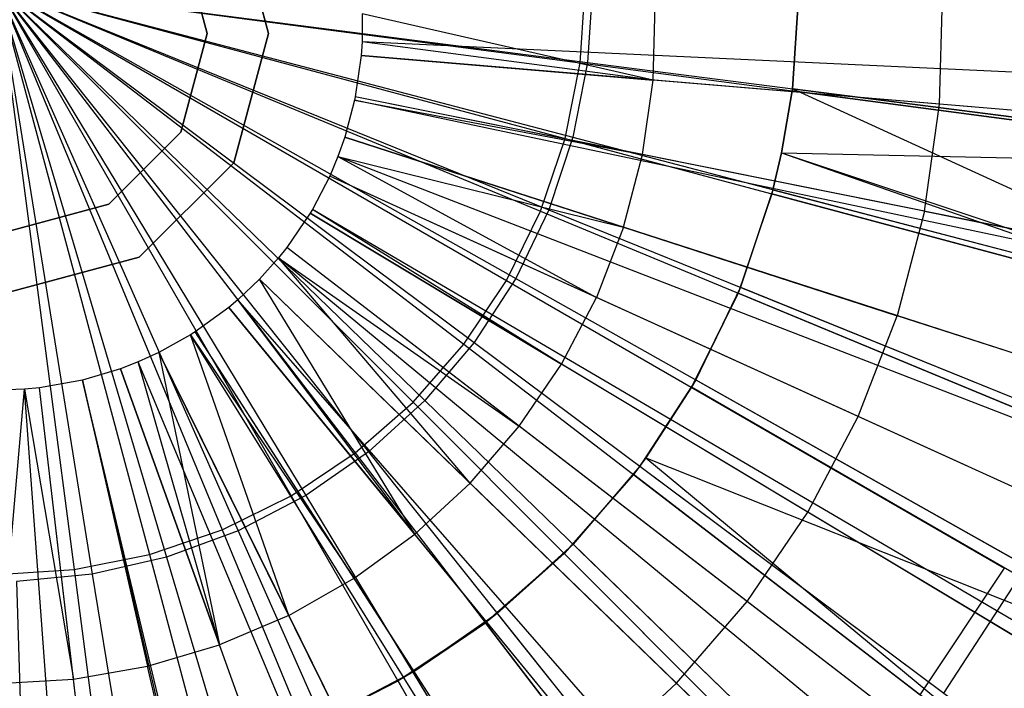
# Model space of a CAD drawing. Extents: x 0.2 to 40.1, y -6.7 to 6.7.
# Tile 402 of 516: x 26.892 to 27.375, y 3.104 to 3.432. Entities that reach past the tile are written whole.
import ezdxf

# ---------------------------------------------------------------- set-up
doc = ezdxf.new("R2010")
doc.units = 0
doc.header["$MEASUREMENT"] = 0
doc.layers.get('0').update_dxf_attribs({"color": 13, "linetype": 'CONTINUOUS'})

# ---------------------------------------------------------------- blocks, each defined once
blk = doc.blocks.new('SNOWBALL_XIV_PM3_STL')
at = {"color": 0}
for p, q in [((27.01386, 3.4252, 50.87138), (26.99688, 3.48858, 50.87138)), ((26.99688, 3.48858, 50.91075), (27.01386, 3.4252, 50.91075)), ((26.99688, 3.48858, 50.91075), (27.01386, 3.4252, 50.91075)), ((27.01386, 3.4252, 50.87138), (26.99688, 3.48858, 50.87138)), ((26.97085, 3.47356, 50.90542), (26.98381, 3.4252, 50.90542)), ((26.98381, 3.4252, 5.24056), (26.97085, 3.47356, 5.24056)), ((26.98381, 3.4252, 5.24056), (26.97085, 3.47356, 5.24056)), ((26.97085, 3.47356, 50.90542), (26.98381, 3.4252, 50.90542)), ((26.88081, 3.44834, 0.56005), (26.95546, 3.16972, 0.59193)), ((26.88081, 3.44834, 0.56005), (26.99119, 3.18185, 0.59193)), ((26.88081, 3.44834, 0.56005), (26.99119, 3.18185, 0.59193)), ((26.88081, 3.44834, 0.56005), (27.02503, 3.19854, 0.59193)), ((26.88081, 3.44834, 0.56005), (26.91846, 3.16236, 0.59193)), ((26.88081, 3.44834, 0.56005), (26.95546, 3.16972, 0.59193)), ((26.88081, 3.44834, 0.56005), (26.91846, 3.16236, 0.59193)), ((26.88081, 3.44834, 0.56005), (27.02503, 3.19854, 0.59193)), ((26.88081, 3.44834, 0.56005), (27.0564, 3.2195, 0.59193)), ((26.88081, 3.44834, 0.56005), (27.08477, 3.24438, 0.59193)), ((26.88081, 3.44834, 0.56005), (27.10965, 3.27275, 0.59193)), ((26.88081, 3.44834, 0.56005), (27.16679, 3.41069, 0.59193)), ((26.88081, 3.44834, 0.56005), (27.15942, 3.37369, 0.59193)), ((26.88081, 3.44834, 0.56005), (27.16679, 3.41069, 0.59193)), ((26.88081, 3.44834, 0.56005), (27.1473, 3.33796, 0.59193)), ((26.88081, 3.44834, 0.56005), (27.15942, 3.37369, 0.59193)), ((26.88081, 3.44834, 0.56005), (27.13061, 3.30412, 0.59193)), ((26.88081, 3.44834, 0.56005), (27.1473, 3.33796, 0.59193)), ((26.88081, 3.44834, 0.56005), (27.10965, 3.27275, 0.59193)), ((26.88081, 3.44834, 0.56005), (27.13061, 3.30412, 0.59193)), ((26.88081, 3.44834, 0.56005), (27.0564, 3.2195, 0.59193)), ((26.88081, 3.44834, 0.56005), (27.08477, 3.24438, 0.59193)), ((26.88081, 3.44834, 0.52068), (27.11482, 3.2737, 0.5388)), ((26.88081, 3.44834, 0.52068), (27.13523, 3.30506, 0.5388)), ((26.88081, 3.44834, 0.52068), (27.13523, 3.30506, 0.5388)), ((26.88081, 3.44834, 0.52068), (27.15146, 3.33877, 0.5388)), ((26.88081, 3.44834, 0.52068), (27.06286, 3.22005, 0.5388)), ((26.88081, 3.44834, 0.52068), (27.09056, 3.24521, 0.5388)), ((26.88081, 3.44834, 0.52068), (26.92741, 3.16009, 0.5388)), ((26.88081, 3.44834, 0.52068), (27.09056, 3.24521, 0.5388)), ((26.88081, 3.44834, 0.52068), (27.11482, 3.2737, 0.5388)), ((26.88081, 3.44834, 0.52068), (27.16325, 3.37428, 0.5388)), ((26.88081, 3.44834, 0.52068), (27.1704, 3.411, 0.5388)), ((26.88081, 3.44834, 0.52068), (26.96389, 3.16842, 0.5388)), ((26.88081, 3.44834, 0.52068), (26.999, 3.18134, 0.5388)), ((26.88081, 3.44834, 0.52068), (27.15146, 3.33877, 0.5388)), ((26.88081, 3.44834, 0.52068), (27.16325, 3.37428, 0.5388)), ((26.88081, 3.44834, 0.52068), (26.92741, 3.16009, 0.5388)), ((26.88081, 3.44834, 0.52068), (26.96389, 3.16842, 0.5388)), ((26.88081, 3.44834, 0.52068), (26.999, 3.18134, 0.5388)), ((26.88081, 3.44834, 0.52068), (27.03217, 3.19865, 0.5388)), ((26.88081, 3.44834, 0.52068), (27.1704, 3.411, 0.5388)), ((26.88081, 3.44834, 0.52068), (27.03217, 3.19865, 0.5388)), ((26.88081, 3.44834, 0.52068), (27.06286, 3.22005, 0.5388)), ((27.16679, 3.41069, 0.59193), (27.16925, 3.44834, 0.59193)), ((27.16679, 3.41069, 0.59193), (27.16925, 3.44834, 0.59193)), ((27.1728, 3.44834, 0.5388), (27.1704, 3.411, 0.5388)), ((27.1728, 3.44834, 0.5388), (27.1704, 3.411, 0.5388)), ((27.27416, 3.44834, 5.1478), (27.27079, 3.397, 5.1478)), ((27.27416, 3.44834, 5.1478), (27.27079, 3.397, 5.1478)), ((27.27093, 3.39804, 5.21211), (27.27416, 3.44834, 5.1478)), ((27.27416, 3.44834, 5.21211), (27.27093, 3.39804, 5.21211)), ((27.27093, 3.39804, 5.21211), (27.27416, 3.44834, 5.1478)), ((27.27416, 3.44834, 5.21211), (27.27093, 3.39804, 5.21211)), ((27.34312, 3.39045, 5.25512), (27.34455, 3.4434, 5.25512)), ((27.34312, 3.39045, 5.25512), (27.34455, 3.4434, 5.25512)), ((27.05986, 3.43478, 5.31579), (27.05974, 3.42101, 5.31579)), ((27.05986, 3.43478, 5.31579), (27.05974, 3.42101, 5.31579)), ((27.20256, 3.40228, 5.28933), (27.05986, 3.43478, 5.31579)), ((27.20256, 3.40228, 5.28933), (27.05986, 3.43478, 5.31579)), ((27.20256, 3.40228, 5.28933), (27.20355, 3.43913, 5.28933)), ((27.20256, 3.40228, 5.28933), (27.20355, 3.43913, 5.28933)), ((26.97085, 3.37684, 5.24056), (26.98381, 3.4252, 5.24056)), ((26.98381, 3.4252, 50.90542), (26.97085, 3.37684, 50.90542)), ((26.97085, 3.37684, 5.24056), (26.98381, 3.4252, 5.24056)), ((26.98381, 3.4252, 50.90542), (26.97085, 3.37684, 50.90542)), ((26.98381, 3.4252, 5.24056), (26.98381, 3.4252, 50.90542)), ((26.98381, 3.4252, 5.24056), (26.98381, 3.4252, 50.90542)), ((26.99688, 3.36181, 50.87138), (27.01386, 3.4252, 50.87138)), ((27.01386, 3.4252, 50.91075), (26.99688, 3.36181, 50.91075)), ((27.01386, 3.4252, 50.91075), (26.99688, 3.36181, 50.91075)), ((26.99688, 3.36181, 50.87138), (27.01386, 3.4252, 50.87138)), ((27.01386, 3.4252, 50.87138), (27.01386, 3.4252, 50.91075)), ((27.01386, 3.4252, 50.87138), (27.01386, 3.4252, 50.91075)), ((27.05974, 3.42101, 5.31579), (27.05931, 3.41434, 5.31579)), ((27.05974, 3.42101, 5.31579), (27.05931, 3.41434, 5.31579)), ((27.20256, 3.40228, 5.28933), (27.05974, 3.42101, 5.31579)), ((27.20256, 3.40228, 5.28933), (27.05974, 3.42101, 5.31579)), ((27.76567, 3.38807, 5.09925), (27.05974, 3.42101, 5.31579)), ((27.76567, 3.38807, 5.09925), (27.05974, 3.42101, 5.31579)), ((27.05931, 3.41434, 5.31579), (27.05643, 3.39409, 5.31579)), ((27.05931, 3.41434, 5.31579), (27.05643, 3.39409, 5.31579)), ((27.05931, 3.41434, 5.31579), (27.20256, 3.40228, 5.28933)), ((27.05931, 3.41434, 5.31579), (27.20256, 3.40228, 5.28933)), ((27.76351, 3.35506, 5.09925), (27.05931, 3.41434, 5.31579)), ((27.76351, 3.35506, 5.09925), (27.05931, 3.41434, 5.31579)), ((27.15942, 3.37369, 0.59193), (27.16679, 3.41069, 0.59193)), ((27.15942, 3.37369, 0.59193), (27.16679, 3.41069, 0.59193)), ((27.1704, 3.411, 0.5388), (27.16325, 3.37428, 0.5388)), ((27.1704, 3.411, 0.5388), (27.16325, 3.37428, 0.5388)), ((27.16679, 3.41069, 0.59193), (27.44659, 3.37386, 0.65953)), ((27.16679, 3.41069, 0.59193), (27.44659, 3.37386, 0.65953)), ((27.1704, 3.411, 0.5388), (27.45556, 3.37424, 0.59287)), ((27.1704, 3.411, 0.5388), (27.45556, 3.37424, 0.59287)), ((27.19737, 3.36578, 5.28933), (27.20256, 3.40228, 5.28933)), ((27.19737, 3.36578, 5.28933), (27.20256, 3.40228, 5.28933)), ((27.34312, 3.39045, 5.25512), (27.20256, 3.40228, 5.28933)), ((27.34312, 3.39045, 5.25512), (27.20256, 3.40228, 5.28933)), ((27.27093, 3.39804, 5.21211), (27.26556, 3.36656, 5.21211)), ((27.27093, 3.39804, 5.21211), (27.26556, 3.36656, 5.21211)), ((27.26556, 3.36656, 5.21211), (27.27079, 3.397, 5.1478)), ((27.26556, 3.36656, 5.21211), (27.27079, 3.397, 5.1478)), ((27.27079, 3.397, 5.1478), (27.26556, 3.36656, 5.1478)), ((27.27079, 3.397, 5.1478), (27.26556, 3.36656, 5.1478)), ((27.27093, 3.39804, 5.21211), (27.27079, 3.397, 5.1478)), ((27.27093, 3.39804, 5.21211), (27.27079, 3.397, 5.1478)), ((27.54722, 3.36061, 5.06729), (27.27079, 3.397, 5.1478)), ((27.54722, 3.36061, 5.06729), (27.27079, 3.397, 5.1478)), ((27.53688, 3.2763, 5.14563), (27.27093, 3.39804, 5.21211)), ((27.55349, 3.36161, 5.14563), (27.27093, 3.39804, 5.21211)), ((27.53688, 3.2763, 5.14563), (27.27093, 3.39804, 5.21211)), ((27.55349, 3.36161, 5.14563), (27.27093, 3.39804, 5.21211)), ((27.05609, 3.39242, 5.31579), (27.05126, 3.3743, 5.31579)), ((27.05609, 3.39242, 5.31579), (27.05126, 3.3743, 5.31579)), ((27.05643, 3.39409, 5.31579), (27.05609, 3.39242, 5.31579)), ((27.05643, 3.39409, 5.31579), (27.05609, 3.39242, 5.31579)), ((27.05609, 3.39242, 5.31579), (27.19737, 3.36578, 5.28933)), ((27.05609, 3.39242, 5.31579), (27.19737, 3.36578, 5.28933)), ((27.74758, 3.24666, 5.09925), (27.05609, 3.39242, 5.31579)), ((27.74758, 3.24666, 5.09925), (27.05609, 3.39242, 5.31579)), ((27.19737, 3.36578, 5.28933), (27.05643, 3.39409, 5.31579)), ((27.19737, 3.36578, 5.28933), (27.05643, 3.39409, 5.31579)), ((27.74929, 3.25492, 5.09925), (27.05643, 3.39409, 5.31579)), ((27.74929, 3.25492, 5.09925), (27.05643, 3.39409, 5.31579)), ((27.33567, 3.338, 5.25512), (27.34312, 3.39045, 5.25512)), ((27.33567, 3.338, 5.25512), (27.34312, 3.39045, 5.25512)), ((27.4807, 3.37886, 5.21329), (27.34312, 3.39045, 5.25512)), ((27.4807, 3.37886, 5.21329), (27.34312, 3.39045, 5.25512)), ((26.93545, 3.34143, 5.24056), (26.97085, 3.37684, 5.24056)), ((26.97085, 3.37684, 50.90542), (26.93545, 3.34143, 50.90542)), ((26.93545, 3.34143, 5.24056), (26.97085, 3.37684, 5.24056)), ((26.97085, 3.37684, 50.90542), (26.93545, 3.34143, 50.90542)), ((26.97085, 3.37684, 5.24056), (26.97085, 3.37684, 50.90542)), ((26.97085, 3.37684, 5.24056), (26.97085, 3.37684, 50.90542)), ((27.05126, 3.3743, 5.31579), (27.04789, 3.36478, 5.31579)), ((27.05126, 3.3743, 5.31579), (27.04789, 3.36478, 5.31579)), ((27.05126, 3.3743, 5.31579), (27.18806, 3.33011, 5.28933)), ((27.05126, 3.3743, 5.31579), (27.18806, 3.33011, 5.28933)), ((27.72374, 3.15706, 5.09925), (27.05126, 3.3743, 5.31579)), ((27.72374, 3.15706, 5.09925), (27.05126, 3.3743, 5.31579)), ((27.1473, 3.33796, 0.59193), (27.15942, 3.37369, 0.59193)), ((27.1473, 3.33796, 0.59193), (27.15942, 3.37369, 0.59193)), ((27.16325, 3.37428, 0.5388), (27.15146, 3.33877, 0.5388)), ((27.16325, 3.37428, 0.5388), (27.15146, 3.33877, 0.5388)), ((27.15942, 3.37369, 0.59193), (27.43203, 3.30064, 0.65953)), ((27.15942, 3.37369, 0.59193), (27.43203, 3.30064, 0.65953)), ((27.16325, 3.37428, 0.5388), (27.44137, 3.30135, 0.59287)), ((27.16325, 3.37428, 0.5388), (27.44137, 3.30135, 0.59287)), ((27.04789, 3.36478, 5.31579), (27.04388, 3.35523, 5.31579)), ((27.04789, 3.36478, 5.31579), (27.04388, 3.35523, 5.31579)), ((27.04789, 3.36478, 5.31579), (27.18806, 3.33011, 5.28933)), ((27.04789, 3.36478, 5.31579), (27.18806, 3.33011, 5.28933)), ((27.04789, 3.36478, 5.31579), (27.17474, 3.29573, 5.28933)), ((27.04789, 3.36478, 5.31579), (27.17474, 3.29573, 5.28933)), ((27.70705, 3.10998, 5.09925), (27.04789, 3.36478, 5.31579)), ((27.70705, 3.10998, 5.09925), (27.04789, 3.36478, 5.31579)), ((27.18806, 3.33011, 5.28933), (27.19737, 3.36578, 5.28933)), ((27.18806, 3.33011, 5.28933), (27.19737, 3.36578, 5.28933)), ((27.33567, 3.338, 5.25512), (27.19737, 3.36578, 5.28933)), ((27.33567, 3.338, 5.25512), (27.19737, 3.36578, 5.28933)), ((27.26556, 3.36656, 5.1478), (27.26075, 3.34654, 5.1478)), ((27.26556, 3.36656, 5.1478), (27.26075, 3.34654, 5.1478)), ((27.26129, 3.34857, 5.21211), (27.26556, 3.36656, 5.1478)), ((27.26556, 3.36656, 5.21211), (27.26129, 3.34857, 5.21211)), ((27.26129, 3.34857, 5.21211), (27.26556, 3.36656, 5.1478)), ((27.26556, 3.36656, 5.21211), (27.26129, 3.34857, 5.21211)), ((27.26556, 3.36656, 5.21211), (27.26556, 3.36656, 5.1478)), ((27.26556, 3.36656, 5.21211), (27.26556, 3.36656, 5.1478)), ((27.26556, 3.36656, 5.1478), (27.53007, 3.27438, 5.06729)), ((27.26556, 3.36656, 5.1478), (27.54722, 3.36061, 5.06729)), ((27.26556, 3.36656, 5.1478), (27.53007, 3.27438, 5.06729)), ((27.26556, 3.36656, 5.1478), (27.54722, 3.36061, 5.06729)), ((27.26556, 3.36656, 5.21211), (27.53688, 3.2763, 5.14563)), ((27.26556, 3.36656, 5.21211), (27.53688, 3.2763, 5.14563)), ((26.95047, 3.31541, 50.87138), (26.99688, 3.36181, 50.87138)), ((26.99688, 3.36181, 50.91075), (26.95047, 3.31541, 50.91075)), ((26.99688, 3.36181, 50.91075), (26.95047, 3.31541, 50.91075)), ((26.95047, 3.31541, 50.87138), (26.99688, 3.36181, 50.87138)), ((26.99688, 3.36181, 50.91075), (26.99688, 3.36181, 50.87138)), ((26.99688, 3.36181, 50.91075), (26.99688, 3.36181, 50.87138)), ((27.04388, 3.35523, 5.31579), (27.03537, 3.33881, 5.31579)), ((27.04388, 3.35523, 5.31579), (27.03537, 3.33881, 5.31579)), ((27.17474, 3.29573, 5.28933), (27.04388, 3.35523, 5.31579)), ((27.17474, 3.29573, 5.28933), (27.04388, 3.35523, 5.31579)), ((27.6872, 3.06275, 5.09925), (27.04388, 3.35523, 5.31579)), ((27.6872, 3.06275, 5.09925), (27.04388, 3.35523, 5.31579)), ((27.26129, 3.34857, 5.21211), (27.24541, 3.30073, 5.21211)), ((27.26129, 3.34857, 5.21211), (27.24541, 3.30073, 5.21211)), ((27.26129, 3.34857, 5.21211), (27.26075, 3.34654, 5.1478)), ((27.26129, 3.34857, 5.21211), (27.26075, 3.34654, 5.1478)), ((27.26129, 3.34857, 5.21211), (27.53688, 3.2763, 5.14563)), ((27.26129, 3.34857, 5.21211), (27.53688, 3.2763, 5.14563)), ((27.26075, 3.34654, 5.1478), (27.24421, 3.29781, 5.1478)), ((27.26075, 3.34654, 5.1478), (27.24421, 3.29781, 5.1478)), ((27.24541, 3.30073, 5.21211), (27.26075, 3.34654, 5.1478)), ((27.24541, 3.30073, 5.21211), (27.26075, 3.34654, 5.1478)), ((27.53007, 3.27438, 5.06729), (27.26075, 3.34654, 5.1478)), ((27.53007, 3.27438, 5.06729), (27.26075, 3.34654, 5.1478)), ((26.88709, 3.32847, 5.24056), (26.93545, 3.34143, 5.24056)), ((26.93545, 3.34143, 50.90542), (26.88709, 3.32847, 50.90542)), ((26.88709, 3.32847, 5.24056), (26.93545, 3.34143, 5.24056)), ((26.93545, 3.34143, 50.90542), (26.88709, 3.32847, 50.90542)), ((26.93545, 3.34143, 5.24056), (26.93545, 3.34143, 50.90542)), ((26.93545, 3.34143, 5.24056), (26.93545, 3.34143, 50.90542)), ((27.03537, 3.33881, 5.31579), (27.03436, 3.33712, 5.31579)), ((27.03537, 3.33881, 5.31579), (27.03436, 3.33712, 5.31579)), ((27.15759, 3.26309, 5.28933), (27.03537, 3.33881, 5.31579)), ((27.15759, 3.26309, 5.28933), (27.03537, 3.33881, 5.31579)), ((27.64512, 2.98158, 5.09925), (27.03537, 3.33881, 5.31579)), ((27.64512, 2.98158, 5.09925), (27.03537, 3.33881, 5.31579)), ((27.15146, 3.33877, 0.5388), (27.13523, 3.30506, 0.5388)), ((27.15146, 3.33877, 0.5388), (27.13523, 3.30506, 0.5388)), ((27.15146, 3.33877, 0.5388), (27.41797, 3.23087, 0.59287)), ((27.15146, 3.33877, 0.5388), (27.41797, 3.23087, 0.59287)), ((27.03436, 3.33712, 5.31579), (27.02285, 3.32022, 5.31579)), ((27.03436, 3.33712, 5.31579), (27.02285, 3.32022, 5.31579)), ((27.03436, 3.33712, 5.31579), (27.15759, 3.26309, 5.28933)), ((27.03436, 3.33712, 5.31579), (27.15759, 3.26309, 5.28933)), ((27.64015, 2.97321, 5.09925), (27.03436, 3.33712, 5.31579)), ((27.64015, 2.97321, 5.09925), (27.03436, 3.33712, 5.31579)), ((27.13061, 3.30412, 0.59193), (27.1473, 3.33796, 0.59193)), ((27.13061, 3.30412, 0.59193), (27.1473, 3.33796, 0.59193)), ((27.1473, 3.33796, 0.59193), (27.40804, 3.22996, 0.65953)), ((27.1473, 3.33796, 0.59193), (27.40804, 3.22996, 0.65953)), ((27.33567, 3.338, 5.25512), (27.32229, 3.28674, 5.25512)), ((27.33567, 3.338, 5.25512), (27.32229, 3.28674, 5.25512)), ((27.33567, 3.338, 5.25512), (27.47103, 3.31081, 5.21329)), ((27.33567, 3.338, 5.25512), (27.47103, 3.31081, 5.21329)), ((27.18806, 3.33011, 5.28933), (27.17474, 3.29573, 5.28933)), ((27.18806, 3.33011, 5.28933), (27.17474, 3.29573, 5.28933)), ((27.18806, 3.33011, 5.28933), (27.32229, 3.28674, 5.25512)), ((27.18806, 3.33011, 5.28933), (27.32229, 3.28674, 5.25512)), ((27.02285, 3.32022, 5.31579), (27.01884, 3.31519, 5.31579)), ((27.02285, 3.32022, 5.31579), (27.01884, 3.31519, 5.31579)), ((27.13684, 3.23263, 5.28933), (27.02285, 3.32022, 5.31579)), ((27.13684, 3.23263, 5.28933), (27.02285, 3.32022, 5.31579)), ((27.58321, 2.88963, 5.09925), (27.02285, 3.32022, 5.31579)), ((27.58321, 2.88963, 5.09925), (27.02285, 3.32022, 5.31579)), ((26.88709, 3.29843, 50.87138), (26.95047, 3.31541, 50.87138)), ((26.95047, 3.31541, 50.91075), (26.88709, 3.29843, 50.91075)), ((26.95047, 3.31541, 50.91075), (26.88709, 3.29843, 50.91075)), ((26.88709, 3.29843, 50.87138), (26.95047, 3.31541, 50.87138)), ((26.95047, 3.31541, 50.91075), (26.95047, 3.31541, 50.87138)), ((26.95047, 3.31541, 50.91075), (26.95047, 3.31541, 50.87138)), ((27.01884, 3.31519, 5.31579), (27.00948, 3.30474, 5.31579)), ((27.01884, 3.31519, 5.31579), (27.00948, 3.30474, 5.31579)), ((27.11274, 3.20472, 5.28933), (27.01884, 3.31519, 5.31579)), ((27.01884, 3.31519, 5.31579), (27.13684, 3.23263, 5.28933)), ((27.11274, 3.20472, 5.28933), (27.01884, 3.31519, 5.31579)), ((27.01884, 3.31519, 5.31579), (27.13684, 3.23263, 5.28933)), ((27.56339, 2.86477, 5.09925), (27.01884, 3.31519, 5.31579)), ((27.56339, 2.86477, 5.09925), (27.01884, 3.31519, 5.31579)), ((27.00948, 3.30474, 5.31579), (26.99874, 3.29453, 5.31579)), ((27.00948, 3.30474, 5.31579), (26.99874, 3.29453, 5.31579)), ((27.00948, 3.30474, 5.31579), (27.11274, 3.20472, 5.28933)), ((27.08562, 3.17975, 5.28933), (27.00948, 3.30474, 5.31579)), ((27.08562, 3.17975, 5.28933), (27.00948, 3.30474, 5.31579)), ((27.00948, 3.30474, 5.31579), (27.11274, 3.20472, 5.28933)), ((27.5171, 2.81308, 5.09925), (27.00948, 3.30474, 5.31579)), ((27.5171, 2.81308, 5.09925), (27.00948, 3.30474, 5.31579)), ((27.13523, 3.30506, 0.5388), (27.11482, 3.2737, 0.5388)), ((27.13523, 3.30506, 0.5388), (27.11482, 3.2737, 0.5388)), ((27.13523, 3.30506, 0.5388), (27.38575, 3.16397, 0.59287)), ((27.13523, 3.30506, 0.5388), (27.38575, 3.16397, 0.59287)), ((27.10965, 3.27275, 0.59193), (27.13061, 3.30412, 0.59193)), ((27.10965, 3.27275, 0.59193), (27.13061, 3.30412, 0.59193)), ((27.13061, 3.30412, 0.59193), (27.37502, 3.16301, 0.65953)), ((27.13061, 3.30412, 0.59193), (27.37502, 3.16301, 0.65953)), ((27.24541, 3.30073, 5.21211), (27.22354, 3.25532, 5.21211)), ((27.24541, 3.30073, 5.21211), (27.22354, 3.25532, 5.21211)), ((27.24541, 3.30073, 5.21211), (27.24421, 3.29781, 5.1478)), ((27.24541, 3.30073, 5.21211), (27.24421, 3.29781, 5.1478)), ((27.24541, 3.30073, 5.21211), (27.50949, 3.19382, 5.14563)), ((27.24541, 3.30073, 5.21211), (27.50949, 3.19382, 5.14563)), ((27.15759, 3.26309, 5.28933), (27.17474, 3.29573, 5.28933)), ((27.15759, 3.26309, 5.28933), (27.17474, 3.29573, 5.28933)), ((27.30316, 3.23735, 5.25512), (27.17474, 3.29573, 5.28933)), ((27.30316, 3.23735, 5.25512), (27.17474, 3.29573, 5.28933)), ((27.24421, 3.29781, 5.1478), (27.22146, 3.25167, 5.1478)), ((27.24421, 3.29781, 5.1478), (27.22146, 3.25167, 5.1478)), ((27.22354, 3.25532, 5.21211), (27.24421, 3.29781, 5.1478)), ((27.22354, 3.25532, 5.21211), (27.24421, 3.29781, 5.1478)), ((27.5018, 3.19112, 5.06729), (27.24421, 3.29781, 5.1478)), ((27.5018, 3.19112, 5.06729), (27.24421, 3.29781, 5.1478)), ((26.99443, 3.29088, 5.31579), (26.97791, 3.27883, 5.31579)), ((26.99443, 3.29088, 5.31579), (26.97791, 3.27883, 5.31579)), ((26.99874, 3.29453, 5.31579), (26.99443, 3.29088, 5.31579)), ((26.99874, 3.29453, 5.31579), (26.99443, 3.29088, 5.31579)), ((26.99443, 3.29088, 5.31579), (27.08562, 3.17975, 5.28933)), ((26.99443, 3.29088, 5.31579), (27.08562, 3.17975, 5.28933)), ((27.4427, 2.74456, 5.09925), (26.99443, 3.29088, 5.31579)), ((27.4427, 2.74456, 5.09925), (26.99443, 3.29088, 5.31579)), ((27.08562, 3.17975, 5.28933), (26.99874, 3.29453, 5.31579)), ((27.08562, 3.17975, 5.28933), (26.99874, 3.29453, 5.31579)), ((27.46399, 2.76259, 5.09925), (26.99874, 3.29453, 5.31579)), ((27.46399, 2.76259, 5.09925), (26.99874, 3.29453, 5.31579)), ((27.30316, 3.23735, 5.25512), (27.32229, 3.28674, 5.25512)), ((27.30316, 3.23735, 5.25512), (27.32229, 3.28674, 5.25512)), ((27.45367, 3.2443, 5.21329), (27.32229, 3.28674, 5.25512)), ((27.45367, 3.2443, 5.21329), (27.32229, 3.28674, 5.25512)), ((26.97558, 3.27736, 5.31579), (26.96012, 3.26875, 5.31579)), ((26.97558, 3.27736, 5.31579), (26.96012, 3.26875, 5.31579)), ((26.97791, 3.27883, 5.31579), (26.97558, 3.27736, 5.31579)), ((26.97791, 3.27883, 5.31579), (26.97558, 3.27736, 5.31579)), ((27.02376, 3.13985, 5.28933), (26.97558, 3.27736, 5.31579)), ((26.97558, 3.27736, 5.31579), (27.05583, 3.15803, 5.28933)), ((27.02376, 3.13985, 5.28933), (26.97558, 3.27736, 5.31579)), ((26.97558, 3.27736, 5.31579), (27.05583, 3.15803, 5.28933)), ((27.34948, 2.67768, 5.09925), (26.97558, 3.27736, 5.31579)), ((27.34948, 2.67768, 5.09925), (26.97558, 3.27736, 5.31579)), ((27.05583, 3.15803, 5.28933), (26.97791, 3.27883, 5.31579)), ((27.05583, 3.15803, 5.28933), (26.97791, 3.27883, 5.31579)), ((27.36098, 2.68497, 5.09925), (26.97791, 3.27883, 5.31579)), ((27.36098, 2.68497, 5.09925), (26.97791, 3.27883, 5.31579)), ((27.08477, 3.24438, 0.59193), (27.10965, 3.27275, 0.59193)), ((27.08477, 3.24438, 0.59193), (27.10965, 3.27275, 0.59193)), ((27.11482, 3.2737, 0.5388), (27.09056, 3.24521, 0.5388)), ((27.11482, 3.2737, 0.5388), (27.09056, 3.24521, 0.5388)), ((27.10965, 3.27275, 0.59193), (27.33355, 3.10094, 0.65953)), ((27.10965, 3.27275, 0.59193), (27.33355, 3.10094, 0.65953)), ((27.11482, 3.2737, 0.5388), (27.34524, 3.10173, 0.59287)), ((27.11482, 3.2737, 0.5388), (27.34524, 3.10173, 0.59287)), ((26.96012, 3.26875, 5.31579), (26.94997, 3.26412, 5.31579)), ((26.96012, 3.26875, 5.31579), (26.94997, 3.26412, 5.31579)), ((26.96012, 3.26875, 5.31579), (27.02376, 3.13985, 5.28933)), ((26.96012, 3.26875, 5.31579), (27.02376, 3.13985, 5.28933)), ((26.96012, 3.26875, 5.31579), (26.98983, 3.12544, 5.28933)), ((26.96012, 3.26875, 5.31579), (26.98983, 3.12544, 5.28933)), ((27.27299, 2.63509, 5.09925), (26.96012, 3.26875, 5.31579)), ((27.27299, 2.63509, 5.09925), (26.96012, 3.26875, 5.31579)), ((26.94997, 3.26412, 5.31579), (26.94129, 3.26075, 5.31579)), ((26.94997, 3.26412, 5.31579), (26.94129, 3.26075, 5.31579)), ((26.98983, 3.12544, 5.28933), (26.94997, 3.26412, 5.31579)), ((26.98983, 3.12544, 5.28933), (26.94997, 3.26412, 5.31579)), ((27.22283, 2.61223, 5.09925), (26.94997, 3.26412, 5.31579)), ((27.22283, 2.61223, 5.09925), (26.94997, 3.26412, 5.31579)), ((27.13684, 3.23263, 5.28933), (27.15759, 3.26309, 5.28933)), ((27.13684, 3.23263, 5.28933), (27.15759, 3.26309, 5.28933)), ((27.27852, 3.19045, 5.25512), (27.15759, 3.26309, 5.28933)), ((27.27852, 3.19045, 5.25512), (27.15759, 3.26309, 5.28933)), ((26.94129, 3.26075, 5.31579), (26.92257, 3.25517, 5.31579)), ((26.94129, 3.26075, 5.31579), (26.92257, 3.25517, 5.31579)), ((26.94129, 3.26075, 5.31579), (26.98983, 3.12544, 5.28933)), ((26.94129, 3.26075, 5.31579), (26.98983, 3.12544, 5.28933)), ((27.1799, 2.59556, 5.09925), (26.94129, 3.26075, 5.31579)), ((27.1799, 2.59556, 5.09925), (26.94129, 3.26075, 5.31579)), ((26.90153, 3.25143, 5.31579), (26.89408, 3.25072, 5.31579)), ((26.90153, 3.25143, 5.31579), (26.89408, 3.25072, 5.31579)), ((26.92257, 3.25517, 5.31579), (26.90153, 3.25143, 5.31579)), ((26.92257, 3.25517, 5.31579), (26.90153, 3.25143, 5.31579)), ((26.91815, 3.10864, 5.28933), (26.90153, 3.25143, 5.31579)), ((26.91815, 3.10864, 5.28933), (26.90153, 3.25143, 5.31579)), ((26.98327, 2.54949, 5.09925), (26.90153, 3.25143, 5.31579)), ((26.98327, 2.54949, 5.09925), (26.90153, 3.25143, 5.31579)), ((26.92257, 3.25517, 5.31579), (26.95447, 3.11499, 5.28933)), ((26.92257, 3.25517, 5.31579), (26.95447, 3.11499, 5.28933)), ((27.08732, 2.56795, 5.09925), (26.92257, 3.25517, 5.31579)), ((27.08732, 2.56795, 5.09925), (26.92257, 3.25517, 5.31579)), ((27.0829, 2.5669, 5.09925), (26.92257, 3.25517, 5.31579)), ((27.0829, 2.5669, 5.09925), (26.92257, 3.25517, 5.31579)), ((27.22354, 3.25532, 5.21211), (27.19604, 3.21308, 5.21211)), ((27.22354, 3.25532, 5.21211), (27.19604, 3.21308, 5.21211)), ((27.22146, 3.25167, 5.1478), (27.19903, 3.21714, 5.1478)), ((27.22146, 3.25167, 5.1478), (27.19903, 3.21714, 5.1478)), ((27.22354, 3.25532, 5.21211), (27.22146, 3.25167, 5.1478)), ((27.22354, 3.25532, 5.21211), (27.22146, 3.25167, 5.1478)), ((27.46292, 3.11226, 5.06729), (27.22146, 3.25167, 5.1478)), ((27.46292, 3.11226, 5.06729), (27.22146, 3.25167, 5.1478)), ((27.22354, 3.25532, 5.21211), (27.47178, 3.11551, 5.14563)), ((27.22354, 3.25532, 5.21211), (27.47178, 3.11551, 5.14563)), ((26.89408, 3.25072, 5.31579), (26.88111, 3.25023, 5.31579)), ((26.89408, 3.25072, 5.31579), (26.88111, 3.25023, 5.31579)), ((26.88135, 3.10648, 5.28933), (26.89408, 3.25072, 5.31579)), ((26.88135, 3.10648, 5.28933), (26.89408, 3.25072, 5.31579)), ((26.89408, 3.25072, 5.31579), (26.91815, 3.10864, 5.28933)), ((26.89408, 3.25072, 5.31579), (26.91815, 3.10864, 5.28933)), ((26.94647, 2.54598, 5.09925), (26.89408, 3.25072, 5.31579)), ((26.94647, 2.54598, 5.09925), (26.89408, 3.25072, 5.31579)), ((27.0564, 3.2195, 0.59193), (27.08477, 3.24438, 0.59193)), ((27.0564, 3.2195, 0.59193), (27.08477, 3.24438, 0.59193)), ((27.09056, 3.24521, 0.5388), (27.06286, 3.22005, 0.5388)), ((27.09056, 3.24521, 0.5388), (27.06286, 3.22005, 0.5388)), ((27.08477, 3.24438, 0.59193), (27.28433, 3.04482, 0.65953)), ((27.08477, 3.24438, 0.59193), (27.28433, 3.04482, 0.65953)), ((27.09056, 3.24521, 0.5388), (27.2971, 3.04519, 0.59287)), ((27.09056, 3.24521, 0.5388), (27.2971, 3.04519, 0.59287)), ((27.27852, 3.19045, 5.25512), (27.30316, 3.23735, 5.25512)), ((27.27852, 3.19045, 5.25512), (27.30316, 3.23735, 5.25512)), ((27.42884, 3.18021, 5.21329), (27.30316, 3.23735, 5.25512)), ((27.42884, 3.18021, 5.21329), (27.30316, 3.23735, 5.25512)), ((27.11274, 3.20472, 5.28933), (27.13684, 3.23263, 5.28933)), ((27.11274, 3.20472, 5.28933), (27.13684, 3.23263, 5.28933)), ((27.24869, 3.14668, 5.25512), (27.13684, 3.23263, 5.28933)), ((27.24869, 3.14668, 5.25512), (27.13684, 3.23263, 5.28933)), ((27.02503, 3.19854, 0.59193), (27.0564, 3.2195, 0.59193)), ((27.02503, 3.19854, 0.59193), (27.0564, 3.2195, 0.59193)), ((27.06286, 3.22005, 0.5388), (27.03217, 3.19865, 0.5388)), ((27.06286, 3.22005, 0.5388), (27.03217, 3.19865, 0.5388)), ((27.0564, 3.2195, 0.59193), (27.22821, 2.9956, 0.65953)), ((27.0564, 3.2195, 0.59193), (27.22821, 2.9956, 0.65953)), ((27.06286, 3.22005, 0.5388), (27.24213, 2.99526, 0.59287)), ((27.06286, 3.22005, 0.5388), (27.24213, 2.99526, 0.59287)), ((27.19604, 3.21308, 5.21211), (27.16337, 3.1747, 5.21211)), ((27.19604, 3.21308, 5.21211), (27.16337, 3.1747, 5.21211)), ((27.19903, 3.21714, 5.1478), (27.19287, 3.20889, 5.1478)), ((27.19903, 3.21714, 5.1478), (27.19287, 3.20889, 5.1478)), ((27.19604, 3.21308, 5.21211), (27.19287, 3.20889, 5.1478)), ((27.19604, 3.21308, 5.21211), (27.19287, 3.20889, 5.1478)), ((27.19604, 3.21308, 5.21211), (27.19903, 3.21714, 5.1478)), ((27.19604, 3.21308, 5.21211), (27.19903, 3.21714, 5.1478)), ((27.19604, 3.21308, 5.21211), (27.42437, 3.04267, 5.14563)), ((27.19604, 3.21308, 5.21211), (27.42437, 3.04267, 5.14563)), ((27.19903, 3.21714, 5.1478), (27.46292, 3.11226, 5.06729)), ((27.19903, 3.21714, 5.1478), (27.41407, 3.03916, 5.06729)), ((27.19903, 3.21714, 5.1478), (27.41407, 3.03916, 5.06729)), ((27.19903, 3.21714, 5.1478), (27.46292, 3.11226, 5.06729)), ((27.19287, 3.20889, 5.1478), (27.15895, 3.1702, 5.1478)), ((27.19287, 3.20889, 5.1478), (27.15895, 3.1702, 5.1478)), ((27.16337, 3.1747, 5.21211), (27.19287, 3.20889, 5.1478)), ((27.16337, 3.1747, 5.21211), (27.19287, 3.20889, 5.1478)), ((27.41407, 3.03916, 5.06729), (27.19287, 3.20889, 5.1478)), ((27.41407, 3.03916, 5.06729), (27.19287, 3.20889, 5.1478)), ((27.08562, 3.17975, 5.28933), (27.11274, 3.20472, 5.28933)), ((27.08562, 3.17975, 5.28933), (27.11274, 3.20472, 5.28933)), ((27.21407, 3.10658, 5.25512), (27.11274, 3.20472, 5.28933)), ((27.21407, 3.10658, 5.25512), (27.11274, 3.20472, 5.28933)), ((26.99119, 3.18185, 0.59193), (27.02503, 3.19854, 0.59193)), ((26.99119, 3.18185, 0.59193), (27.02503, 3.19854, 0.59193)), ((27.03217, 3.19865, 0.5388), (26.999, 3.18134, 0.5388)), ((27.03217, 3.19865, 0.5388), (26.999, 3.18134, 0.5388)), ((27.02503, 3.19854, 0.59193), (27.16614, 2.95413, 0.65953)), ((27.02503, 3.19854, 0.59193), (27.16614, 2.95413, 0.65953)), ((27.03217, 3.19865, 0.5388), (27.18122, 2.95278, 0.59287)), ((27.03217, 3.19865, 0.5388), (27.18122, 2.95278, 0.59287)), ((27.24869, 3.14668, 5.25512), (27.27852, 3.19045, 5.25512)), ((27.24869, 3.14668, 5.25512), (27.27852, 3.19045, 5.25512)), ((27.39687, 3.11936, 5.21329), (27.27852, 3.19045, 5.25512)), ((27.39687, 3.11936, 5.21329), (27.27852, 3.19045, 5.25512)), ((26.95546, 3.16972, 0.59193), (26.99119, 3.18185, 0.59193)), ((26.95546, 3.16972, 0.59193), (26.99119, 3.18185, 0.59193)), ((26.999, 3.18134, 0.5388), (26.96389, 3.16842, 0.5388)), ((26.999, 3.18134, 0.5388), (26.96389, 3.16842, 0.5388)), ((26.99119, 3.18185, 0.59193), (27.09919, 2.92111, 0.65953)), ((26.99119, 3.18185, 0.59193), (27.09919, 2.92111, 0.65953)), ((26.999, 3.18134, 0.5388), (27.11538, 2.91843, 0.59287)), ((26.999, 3.18134, 0.5388), (27.11538, 2.91843, 0.59287)), ((27.05583, 3.15803, 5.28933), (27.08562, 3.17975, 5.28933)), ((27.05583, 3.15803, 5.28933), (27.08562, 3.17975, 5.28933)), ((27.1751, 3.0707, 5.25512), (27.08562, 3.17975, 5.28933)), ((27.1751, 3.0707, 5.25512), (27.08562, 3.17975, 5.28933)), ((27.16337, 3.1747, 5.21211), (27.12606, 3.14081, 5.21211)), ((27.16337, 3.1747, 5.21211), (27.12606, 3.14081, 5.21211)), ((27.16337, 3.1747, 5.21211), (27.15895, 3.1702, 5.1478)), ((27.16337, 3.1747, 5.21211), (27.15895, 3.1702, 5.1478)), ((27.16337, 3.1747, 5.21211), (27.36803, 2.97649, 5.14563)), ((27.16337, 3.1747, 5.21211), (27.36803, 2.97649, 5.14563)), ((26.91846, 3.16236, 0.59193), (26.95546, 3.16972, 0.59193)), ((26.91846, 3.16236, 0.59193), (26.95546, 3.16972, 0.59193)), ((26.95546, 3.16972, 0.59193), (27.02851, 2.89712, 0.65953)), ((26.95546, 3.16972, 0.59193), (27.02851, 2.89712, 0.65953)), ((27.15895, 3.1702, 5.1478), (27.12026, 3.13628, 5.1478)), ((27.15895, 3.1702, 5.1478), (27.12026, 3.13628, 5.1478)), ((27.12606, 3.14081, 5.21211), (27.15895, 3.1702, 5.1478)), ((27.12606, 3.14081, 5.21211), (27.15895, 3.1702, 5.1478)), ((27.3561, 2.97305, 5.06729), (27.15895, 3.1702, 5.1478)), ((27.3561, 2.97305, 5.06729), (27.15895, 3.1702, 5.1478)), ((26.96389, 3.16842, 0.5388), (26.92741, 3.16009, 0.5388)), ((26.96389, 3.16842, 0.5388), (26.92741, 3.16009, 0.5388)), ((26.96389, 3.16842, 0.5388), (27.04569, 2.89278, 0.59287)), ((26.96389, 3.16842, 0.5388), (27.04569, 2.89278, 0.59287)), ((26.88081, 3.1599, 0.59193), (26.91846, 3.16236, 0.59193)), ((26.88081, 3.1599, 0.59193), (26.91846, 3.16236, 0.59193)), ((26.92741, 3.16009, 0.5388), (26.89016, 3.1565, 0.5388)), ((26.92741, 3.16009, 0.5388), (26.89016, 3.1565, 0.5388)), ((26.91846, 3.16236, 0.59193), (26.95529, 2.88256, 0.65953)), ((26.91846, 3.16236, 0.59193), (26.95529, 2.88256, 0.65953)), ((26.92741, 3.16009, 0.5388), (26.9733, 2.87626, 0.59287)), ((26.92741, 3.16009, 0.5388), (26.9733, 2.87626, 0.59287)), ((27.33355, 3.10094, 0.65953), (27.37502, 3.16301, 0.65953)), ((27.33355, 3.10094, 0.65953), (27.37502, 3.16301, 0.65953)), ((27.34524, 3.10173, 0.59287), (27.38575, 3.16397, 0.59287)), ((27.34524, 3.10173, 0.59287), (27.38575, 3.16397, 0.59287)), ((26.89016, 3.1565, 0.5388), (26.89938, 2.86913, 0.59287)), ((26.89016, 3.1565, 0.5388), (26.89938, 2.86913, 0.59287)), ((27.02376, 3.13985, 5.28933), (27.05583, 3.15803, 5.28933)), ((27.02376, 3.13985, 5.28933), (27.05583, 3.15803, 5.28933)), ((27.1323, 3.03949, 5.25512), (27.05583, 3.15803, 5.28933)), ((27.1323, 3.03949, 5.25512), (27.05583, 3.15803, 5.28933)), ((27.21407, 3.10658, 5.25512), (27.24869, 3.14668, 5.25512)), ((27.21407, 3.10658, 5.25512), (27.24869, 3.14668, 5.25512)), ((27.35816, 3.06256, 5.21329), (27.24869, 3.14668, 5.25512)), ((27.35816, 3.06256, 5.21329), (27.24869, 3.14668, 5.25512)), ((27.12606, 3.14081, 5.21211), (27.08472, 3.11197, 5.21211)), ((27.12606, 3.14081, 5.21211), (27.08472, 3.11197, 5.21211)), ((27.12606, 3.14081, 5.21211), (27.12026, 3.13628, 5.1478)), ((27.12606, 3.14081, 5.21211), (27.12026, 3.13628, 5.1478)), ((27.12606, 3.14081, 5.21211), (27.30369, 2.91806, 5.14563)), ((27.12606, 3.14081, 5.21211), (27.30369, 2.91806, 5.14563)), ((27.02376, 3.13985, 5.28933), (26.98983, 3.12544, 5.28933)), ((27.02376, 3.13985, 5.28933), (26.98983, 3.12544, 5.28933)), ((27.02376, 3.13985, 5.28933), (27.08622, 3.01336, 5.25512)), ((27.02376, 3.13985, 5.28933), (27.08622, 3.01336, 5.25512)), ((27.12026, 3.13628, 5.1478), (27.07748, 3.10769, 5.1478)), ((27.12026, 3.13628, 5.1478), (27.07748, 3.10769, 5.1478)), ((27.08472, 3.11197, 5.21211), (27.12026, 3.13628, 5.1478)), ((27.08472, 3.11197, 5.21211), (27.12026, 3.13628, 5.1478)), ((27.28999, 2.91508, 5.06729), (27.12026, 3.13628, 5.1478)), ((27.28999, 2.91508, 5.06729), (27.12026, 3.13628, 5.1478)), ((26.95447, 3.11499, 5.28933), (26.98983, 3.12544, 5.28933)), ((26.95447, 3.11499, 5.28933), (26.98983, 3.12544, 5.28933)), ((27.03746, 2.99266, 5.25512), (26.98983, 3.12544, 5.28933)), ((27.03746, 2.99266, 5.25512), (26.98983, 3.12544, 5.28933)), ((26.91815, 3.10864, 5.28933), (26.95447, 3.11499, 5.28933)), ((26.91815, 3.10864, 5.28933), (26.95447, 3.11499, 5.28933)), ((26.98665, 2.97765, 5.25512), (26.95447, 3.11499, 5.28933)), ((26.98665, 2.97765, 5.25512), (26.95447, 3.11499, 5.28933)), ((27.08472, 3.11197, 5.21211), (27.04003, 3.08866, 5.21211)), ((27.08472, 3.11197, 5.21211), (27.04003, 3.08866, 5.21211)), ((27.08472, 3.11197, 5.21211), (27.07748, 3.10769, 5.1478)), ((27.08472, 3.11197, 5.21211), (27.07748, 3.10769, 5.1478)), ((27.08472, 3.11197, 5.21211), (27.23241, 2.86834, 5.14563)), ((27.08472, 3.11197, 5.21211), (27.23241, 2.86834, 5.14563)), ((26.88135, 3.10648, 5.28933), (26.91815, 3.10864, 5.28933)), ((26.88135, 3.10648, 5.28933), (26.91815, 3.10864, 5.28933)), ((26.93447, 2.96853, 5.25512), (26.91815, 3.10864, 5.28933)), ((26.93447, 2.96853, 5.25512), (26.91815, 3.10864, 5.28933)), ((27.07748, 3.10769, 5.1478), (27.03133, 3.08493, 5.1478)), ((27.07748, 3.10769, 5.1478), (27.03133, 3.08493, 5.1478)), ((27.04003, 3.08866, 5.21211), (27.07748, 3.10769, 5.1478)), ((27.04003, 3.08866, 5.21211), (27.07748, 3.10769, 5.1478)), ((27.21689, 2.86623, 5.06729), (27.07748, 3.10769, 5.1478)), ((27.21689, 2.86623, 5.06729), (27.07748, 3.10769, 5.1478)), ((27.1751, 3.0707, 5.25512), (27.21407, 3.10658, 5.25512)), ((27.1751, 3.0707, 5.25512), (27.21407, 3.10658, 5.25512)), ((27.31324, 3.01053, 5.21329), (27.21407, 3.10658, 5.25512)), ((27.31324, 3.01053, 5.21329), (27.21407, 3.10658, 5.25512))]:
    blk.add_line(p, q, dxfattribs=at)
blk = doc.blocks.new('GRUPUJ_1')
at = {"color": 0}
blk.add_blockref('SNOWBALL_XIV_PM3_STL', (-0.20617, 6.65964, -0.51186), dxfattribs=at)

msp = doc.modelspace()

# ---------------------------------------------------------------- block references
at = {"color": 0}
msp.add_blockref('GRUPUJ_1', (0.20617, -6.65964, 0.51186), dxfattribs=at)

doc.saveas('drawing.dxf')
